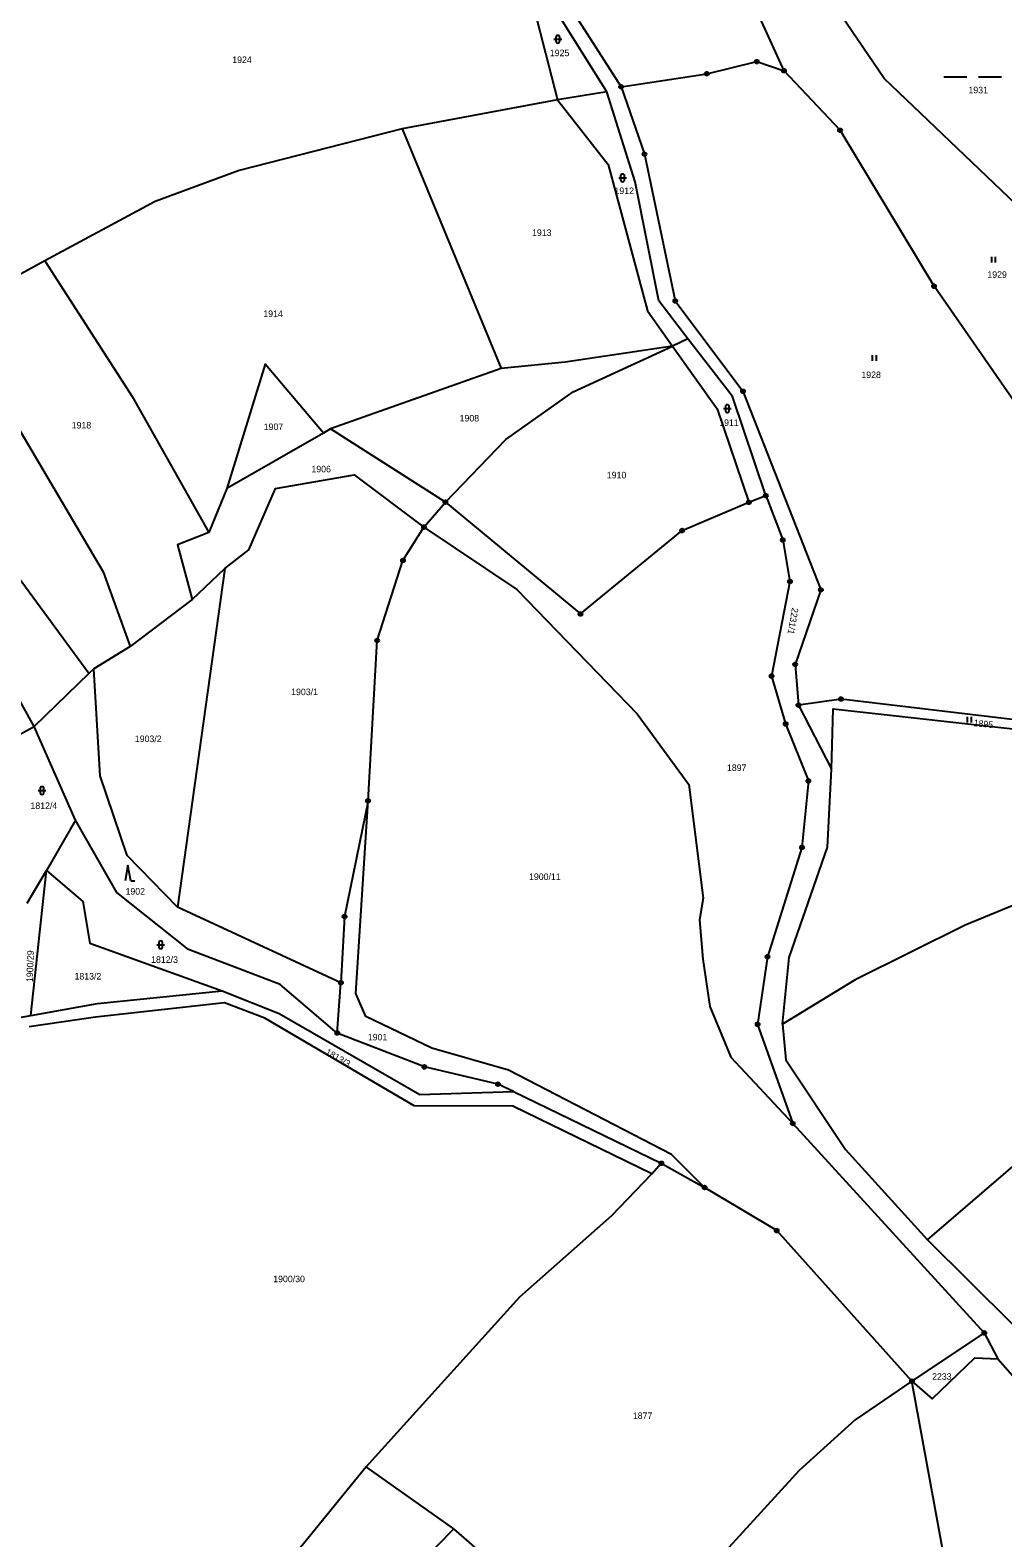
# Model space of a CAD drawing. Extents: x -725728 to -720881, y -1068679 to -1063504.
# Drawn here: x -722663.9 to -722411.6, y -1067175.4 to -1066784.5 of the extents above; entities that cross this region are included whole.
import ezdxf

# ---------------------------------------------------------------- set-up
doc = ezdxf.new("R2010")
doc.units = 0
for name, color, linetype in [('Hranice parcel', 7, 'Continuous'), ('Parcelní čísla', 7, 'Continuous'), ('Značky bodu BP', 7, 'Continuous'), ('Značky kultur', 7, 'Continuous')]:
    doc.layers.add(name, color=color, linetype=linetype)

msp = doc.modelspace()

# ---------------------------------------------------------------- linework, layer by layer
at = {"layer": 'Hranice parcel'}
for p, q in [((-722540.56, -1066750.01), (-722527.18, -1066802.59)), ((-722514.32, -1066800.51), (-722527.18, -1066802.59)), ((-722527.18, -1066802.59), (-722567.45, -1066810.1)), ((-722567.45, -1066810.1), (-722541.79, -1066872.2)), ((-722660.13, -1066844.29), (-722671.59, -1066850.57)), ((-722493.31, -1066864.5), (-722497.32, -1066866.38)), ((-722648.7, -1066951.26), (-722704.49, -1066875.48)), ((-722541.79, -1066872.2), (-722586.04, -1066887.87)), ((-722587.89, -1066888.93), (-722612.92, -1066903.33)), ((-722586.04, -1066887.87), (-722587.89, -1066888.93)), ((-722556.24, -1066906.86), (-722586.04, -1066887.87)), ((-722612.92, -1066903.33), (-722617.57, -1066914.75)), ((-722561.79, -1066913.32), (-722556.24, -1066906.86)), ((-722477.51, -1066906.9), (-722473.1, -1066905.16)), ((-722613.42, -1066924.05), (-722625.68, -1067011.82)), ((-722621.91, -1066932.13), (-722613.42, -1066924.05)), ((-722621.91, -1066932.13), (-722637.97, -1066944.31)), ((-722637.97, -1066944.31), (-722647.44, -1066950.04)), ((-722647.44, -1066950.04), (-722648.7, -1066951.26)), ((-722648.7, -1066951.26), (-722662.92, -1066965.01)), ((-722464.66, -1066959.47), (-722456.1, -1066976.06)), ((-722673.12, -1066970.55), (-722662.92, -1066965.01)), ((-722652.17, -1066989.26), (-722662.92, -1066965.01)), ((-722652.17, -1066989.26), (-722659.72, -1067002.35)), ((-722664.73, -1067010.81), (-722659.72, -1067002.35)), ((-722663.73, -1067039.95), (-722659.72, -1067002.35)), ((-722583.32, -1067031.43), (-722625.68, -1067011.82)), ((-722584.27, -1067044.48), (-722583.32, -1067031.43)), ((-722669.13, -1067040.92), (-722663.73, -1067039.95)), ((-722538.6, -1067059.67), (-722500.22, -1067078.25)), ((-722466.13, -1067067.93), (-722416.45, -1067122.23)), ((-722502.71, -1067080.98), (-722500.22, -1067078.25)), ((-722500.22, -1067078.25), (-722489, -1067084.52)), ((-722409.12, -1067119.97), (-722431.2, -1067098.06)), ((-722416.45, -1067122.23), (-722435.21, -1067134.76)), ((-722416.45, -1067122.23), (-722412.97, -1067128.94)), ((-722554.03, -1067173.06), (-722576.78, -1067156.92)), ((-722513.63, -1067208.17), (-722554.03, -1067173.06))]:
    msp.add_line(p, q, dxfattribs=at)
for points in [[(-722373.95, -1066862.36), (-722442.39, -1066797.06), (-722459.02, -1066772.58), (-722471.95, -1066745.05)], [(-722514.32, -1066800.51), (-722531.79, -1066772.57), (-722537.85, -1066750.32)], [(-722533.28, -1066751.49), (-722528.28, -1066771.58), (-722510.66, -1066799.18)], [(-722468.4, -1066795.01), (-722486.83, -1066754.43), (-722516.18, -1066772.57), (-722523.52, -1066753.24)], [(-722510.66, -1066799.18), (-722488.43, -1066795.79), (-722475.44, -1066792.65), (-722468.4, -1066795.01)], [(-722360.76, -1066967.71), (-722398.8, -1066894.9), (-722429.48, -1066850.88), (-722453.85, -1066810.45), (-722468.4, -1066795.01)], [(-722493.31, -1066864.5), (-722500.88, -1066854.64), (-722507.04, -1066823.82), (-722514.32, -1066800.51)], [(-722510.66, -1066799.18), (-722504.59, -1066816.63), (-722496.6, -1066854.68), (-722479.04, -1066878.11), (-722458.83, -1066929.6), (-722465.51, -1066948.92), (-722464.66, -1066959.47)], [(-722527.18, -1066802.59), (-722514.01, -1066819.28), (-722503.81, -1066857.27), (-722497.32, -1066866.38)], [(-722567.45, -1066810.1), (-722609.7, -1066820.87), (-722631.53, -1066828.94), (-722660.13, -1066844.29)], [(-722660.13, -1066844.29), (-722637.51, -1066879.48), (-722617.57, -1066914.75)], [(-722684.04, -1066858.85), (-722645.02, -1066924.93), (-722637.97, -1066944.31)], [(-722556.24, -1066906.86), (-722540.58, -1066890.59), (-722523.1, -1066878.26), (-722497.32, -1066866.38)], [(-722497.32, -1066866.38), (-722525.13, -1066870.58), (-722541.79, -1066872.2)], [(-722497.32, -1066866.38), (-722485.73, -1066882.63), (-722477.51, -1066906.9)], [(-722473.1, -1066905.16), (-722481.79, -1066879.5), (-722493.31, -1066864.5)], [(-722587.89, -1066888.93), (-722602.97, -1066871.07), (-722612.92, -1066903.33)], [(-722662.92, -1066965.01), (-722677.67, -1066938.51), (-722705.7, -1066896.15), (-722720.59, -1066888.57)], [(-722613.42, -1066924.05), (-722607.25, -1066919.19), (-722600.28, -1066903.33), (-722579.88, -1066899.79), (-722561.79, -1066913.32)], [(-722556.24, -1066906.86), (-722521.19, -1066935.85), (-722494.84, -1066914.22), (-722477.51, -1066906.9)], [(-722473.1, -1066905.16), (-722468.69, -1066916.66), (-722466.85, -1066927.42), (-722471.62, -1066951.95), (-722467.97, -1066964.35), (-722462.08, -1066979.12), (-722463.74, -1066996.37), (-722472.69, -1067024.7), (-722475.25, -1067042.23), (-722466.13, -1067067.93)], [(-722617.57, -1066914.75), (-722625.75, -1066917.88), (-722621.91, -1066932.13)], [(-722576.3, -1066984.27), (-722573.93, -1066942.71), (-722567.23, -1066921.98), (-722561.79, -1066913.32)], [(-722561.79, -1066913.32), (-722537.68, -1066929.52), (-722506.49, -1066961.73), (-722493.12, -1066980.03), (-722489.38, -1067009.51), (-722490.32, -1067015.17), (-722489.49, -1067025.32), (-722487.6, -1067037.57), (-722482.16, -1067050.76), (-722466.13, -1067067.93)], [(-722625.68, -1067011.82), (-722638.77, -1066998.42), (-722645.82, -1066977.77), (-722647.44, -1066950.04)], [(-722360.76, -1066967.71), (-722402.64, -1066964.01), (-722453.61, -1066957.9), (-722464.66, -1066959.47)], [(-722456.1, -1066976.06), (-722455.65, -1066960.48), (-722402.83, -1066966.28), (-722359.35, -1066970.8), (-722347.89, -1066970.8)], [(-722468.81, -1067042.22), (-722467.08, -1067024.91), (-722457.15, -1066996.31), (-722456.1, -1066976.06)], [(-722576.3, -1066984.27), (-722582.38, -1067014.3), (-722583.32, -1067031.43)], [(-722489, -1067084.52), (-722497.59, -1067076.01), (-722539.9, -1067054.07), (-722559.72, -1067048.44), (-722576.89, -1067040.16), (-722579.42, -1067034.25), (-722576.3, -1066984.27)], [(-722584.27, -1067044.48), (-722599.1, -1067031.86), (-722622.86, -1067022.8), (-722641.49, -1067008.09), (-722652.17, -1066989.26)], [(-722346.86, -1066999.85), (-722395.69, -1067005.97), (-722421.42, -1067016.52), (-722449.92, -1067030.72), (-722468.81, -1067042.22)], [(-722659.72, -1067002.35), (-722650.26, -1067010.41), (-722648.44, -1067021.18), (-722614.14, -1067033.58)], [(-722431.2, -1067098.06), (-722401.61, -1067072.66), (-722378.19, -1067053.81), (-722355.73, -1067040.61), (-722315.97, -1067024.56)], [(-722663.73, -1067039.95), (-722646.46, -1067036.86), (-722614.14, -1067033.58)], [(-722614.14, -1067033.58), (-722599.36, -1067039.43), (-722562.87, -1067060.39), (-722538.6, -1067059.67)], [(-722502.71, -1067080.98), (-722538.73, -1067063.48), (-722564.3, -1067063.37), (-722603.07, -1067040.65), (-722613.53, -1067036.67), (-722646.99, -1067040.33), (-722664.16, -1067042.85)], [(-722468.81, -1067042.22), (-722467.91, -1067051.47), (-722452.49, -1067074.65), (-722431.2, -1067098.06)], [(-722538.6, -1067059.67), (-722542.6, -1067057.74), (-722561.69, -1067053.27), (-722584.27, -1067044.48)], [(-722576.78, -1067156.92), (-722536.93, -1067112.84), (-722513.03, -1067091.77), (-722502.71, -1067080.98)], [(-722435.21, -1067134.76), (-722470.29, -1067095.71), (-722489, -1067084.52)], [(-722435.21, -1067134.76), (-722430.01, -1067139.34), (-722418.92, -1067128.66), (-722412.97, -1067128.94)], [(-722412.97, -1067128.94), (-722390.51, -1067154.32), (-722365.73, -1067189.84)], [(-722435.21, -1067134.76), (-722449.95, -1067144.73), (-722464.45, -1067157.88), (-722493.69, -1067189.86), (-722513.63, -1067208.17)], [(-722414.65, -1067250.94), (-722420.22, -1067231.29), (-722421.41, -1067210.2), (-722435.21, -1067134.76)], [(-722576.78, -1067156.92), (-722596.04, -1067180.6), (-722617.5, -1067209.14)], [(-722613.04, -1067287.27), (-722599.65, -1067260.38), (-722622.83, -1067249.37), (-722612.68, -1067232.79), (-722554.03, -1067173.06)]]:
    msp.add_lwpolyline(points, dxfattribs=at)
at = {"layer": 'Značky bodu BP'}
for centre, radius in [((-722475.44, -1066792.65), 0.5), ((-722475.44, -1066792.65), 0.0303), ((-722488.43, -1066795.79), 0.5), ((-722488.43, -1066795.79), 0.0303), ((-722468.4, -1066795.01), 0.5), ((-722468.4, -1066795.01), 0.0303), ((-722510.66, -1066799.18), 0.5), ((-722510.66, -1066799.18), 0.0303), ((-722453.85, -1066810.45), 0.5), ((-722453.85, -1066810.45), 0.0303), ((-722504.59, -1066816.63), 0.5), ((-722504.59, -1066816.63), 0.0303), ((-722429.48, -1066850.88), 0.5), ((-722429.48, -1066850.88), 0.0303), ((-722496.6, -1066854.68), 0.5), ((-722496.6, -1066854.68), 0.0303), ((-722479.04, -1066878.11), 0.5), ((-722479.04, -1066878.11), 0.0303), ((-722556.24, -1066906.86), 0.5), ((-722556.24, -1066906.86), 0.0303), ((-722477.51, -1066906.9), 0.5), ((-722477.51, -1066906.9), 0.0303), ((-722473.1, -1066905.16), 0.5), ((-722473.1, -1066905.16), 0.0303), ((-722561.79, -1066913.32), 0.5), ((-722561.79, -1066913.32), 0.0303), ((-722494.84, -1066914.22), 0.5), ((-722494.84, -1066914.22), 0.0303), ((-722468.69, -1066916.66), 0.5), ((-722468.69, -1066916.66), 0.0303), ((-722567.23, -1066921.98), 0.5), ((-722567.23, -1066921.98), 0.0303), ((-722466.85, -1066927.42), 0.5), ((-722466.85, -1066927.42), 0.0303), ((-722458.83, -1066929.6), 0.5), ((-722458.83, -1066929.6), 0.0303), ((-722521.19, -1066935.85), 0.5), ((-722521.19, -1066935.85), 0.0303), ((-722573.93, -1066942.71), 0.5), ((-722573.93, -1066942.71), 0.0303), ((-722465.51, -1066948.92), 0.5), ((-722465.51, -1066948.92), 0.0303), ((-722471.62, -1066951.95), 0.5), ((-722471.62, -1066951.95), 0.0303), ((-722453.61, -1066957.9), 0.5), ((-722453.61, -1066957.9), 0.0303), ((-722464.66, -1066959.47), 0.5), ((-722464.66, -1066959.47), 0.0303), ((-722467.97, -1066964.35), 0.5), ((-722467.97, -1066964.35), 0.0303), ((-722462.08, -1066979.12), 0.5), ((-722462.08, -1066979.12), 0.0303), ((-722576.3, -1066984.27), 0.5), ((-722576.3, -1066984.27), 0.0303), ((-722463.74, -1066996.37), 0.5), ((-722463.74, -1066996.37), 0.0303), ((-722582.38, -1067014.3), 0.5), ((-722582.38, -1067014.3), 0.0303), ((-722472.69, -1067024.7), 0.5), ((-722472.69, -1067024.7), 0.0303), ((-722583.32, -1067031.43), 0.5), ((-722583.32, -1067031.43), 0.0303), ((-722475.25, -1067042.23), 0.5), ((-722475.25, -1067042.23), 0.0303), ((-722584.27, -1067044.48), 0.5), ((-722584.27, -1067044.48), 0.0303), ((-722561.69, -1067053.27), 0.5), ((-722561.69, -1067053.27), 0.0303), ((-722542.6, -1067057.74), 0.5), ((-722542.6, -1067057.74), 0.0303), ((-722466.13, -1067067.93), 0.5), ((-722466.13, -1067067.93), 0.0303), ((-722500.22, -1067078.25), 0.5), ((-722500.22, -1067078.25), 0.0303), ((-722489, -1067084.52), 0.5), ((-722489, -1067084.52), 0.0303), ((-722470.29, -1067095.71), 0.5), ((-722470.29, -1067095.71), 0.0303), ((-722416.45, -1067122.23), 0.5), ((-722416.45, -1067122.23), 0.0303), ((-722435.21, -1067134.76), 0.5), ((-722435.21, -1067134.76), 0.0303)]:
    msp.add_circle(centre, radius, dxfattribs=at)
at = {"layer": 'Značky kultur'}
for p, q in [((-722528.07, -1066786.86), (-722526.07, -1066786.86)), ((-722527.57, -1066786.36), (-722527.57, -1066787.36)), ((-722526.57, -1066787.36), (-722526.57, -1066786.36)), ((-722426.97, -1066796.58), (-722420.97, -1066796.58)), ((-722417.97, -1066796.58), (-722411.97, -1066796.58)), ((-722511.27, -1066822.8), (-722509.27, -1066822.8)), ((-722510.77, -1066822.3), (-722510.77, -1066823.3)), ((-722509.77, -1066823.3), (-722509.77, -1066822.3)), ((-722414.52, -1066844.77), (-722414.52, -1066843.27)), ((-722413.52, -1066844.77), (-722413.52, -1066843.27)), ((-722445.44, -1066870.25), (-722445.44, -1066868.75)), ((-722444.44, -1066870.25), (-722444.44, -1066868.75)), ((-722484.1, -1066882.61), (-722482.1, -1066882.61)), ((-722483.6, -1066882.11), (-722483.6, -1066883.11)), ((-722482.6, -1066883.11), (-722482.6, -1066882.11)), ((-722420.8, -1066964), (-722420.8, -1066962.5)), ((-722419.8, -1066964), (-722419.8, -1066962.5)), ((-722661.37, -1066981.13), (-722661.37, -1066982.13)), ((-722660.37, -1066982.13), (-722660.37, -1066981.13)), ((-722661.87, -1066981.63), (-722659.87, -1066981.63)), ((-722638.57, -1067001), (-722639.32, -1067005)), ((-722637.82, -1067005), (-722638.57, -1067001)), ((-722637.82, -1067005), (-722636.82, -1067005)), ((-722631.08, -1067021.59), (-722629.08, -1067021.59)), ((-722630.58, -1067021.09), (-722630.58, -1067022.09)), ((-722629.58, -1067022.09), (-722629.58, -1067021.09))]:
    msp.add_line(p, q, dxfattribs=at)
for centre, start, end in [((-722527.07, -1066786.36), 0, 180), ((-722527.07, -1066787.36), 180, 359.9879), ((-722510.27, -1066822.3), 0, 180), ((-722510.27, -1066823.3), 180, 359.9879), ((-722483.1, -1066882.11), 0, 180), ((-722483.1, -1066883.11), 180, 359.9879), ((-722660.87, -1066981.13), 0, 180), ((-722660.87, -1066982.13), 180, 359.9879), ((-722630.08, -1067021.09), 0, 180), ((-722630.08, -1067022.09), 180, 359.9879)]:
    msp.add_arc(centre, 0.5, start, end, dxfattribs=at)

# ---------------------------------------------------------------- texts
at = {"layer": 'Parcelní čísla'}
for s, p in [('1925', (-722529.14, -1066791.24)), ('1924', (-722611.52, -1066793.02)), ('1931', (-722420.56, -1066800.86)), ('1912', (-722512.38, -1066826.99)), ('1913', (-722533.76, -1066837.84)), ('1929', (-722415.65, -1066848.7)), ('1914', (-722603.46, -1066858.86)), ('1928', (-722448.33, -1066874.69)), ('1918', (-722653.16, -1066887.76)), ('1907', (-722603.35, -1066888.17)), ('1908', (-722552.55, -1066885.94)), ('1911', (-722485.21, -1066887.09)), ('1906', (-722590.98, -1066899.13)), ('1910', (-722514.36, -1066900.69)), ('1903/1', (-722596.24, -1066956.89)), ('1903/2', (-722636.79, -1066969.06)), ('1897', (-722483.2, -1066976.56)), ('1812/4', (-722663.86, -1066986.4)), ('1900/11', (-722534.54, -1067004.82)), ('1902', (-722639.2, -1067008.6)), ('1812/3', (-722632.56, -1067026.29)), ('1813/2', (-722652.43, -1067030.61)), ('1901', (-722576.35, -1067046.4)), ('1900/30', (-722600.89, -1067109.08)), ('2233', (-722429.99, -1067134.38)), ('1877', (-722507.61, -1067144.55))]:
    msp.add_text(s, height=1.7, dxfattribs=at).set_placement(p)
for s, rotation, p in [('2231/1', 260, (-722466.3, -1066934.12)), ('1895', 354, (-722419.29, -1066964.9)), ('1900/29', 88, (-722663.25, -1067031.29)), ('1813/3', 330, (-722587.53, -1067049.91))]:
    msp.add_text(s, height=1.7, rotation=rotation, dxfattribs=at).set_placement(p)

doc.saveas('drawing.dxf')
